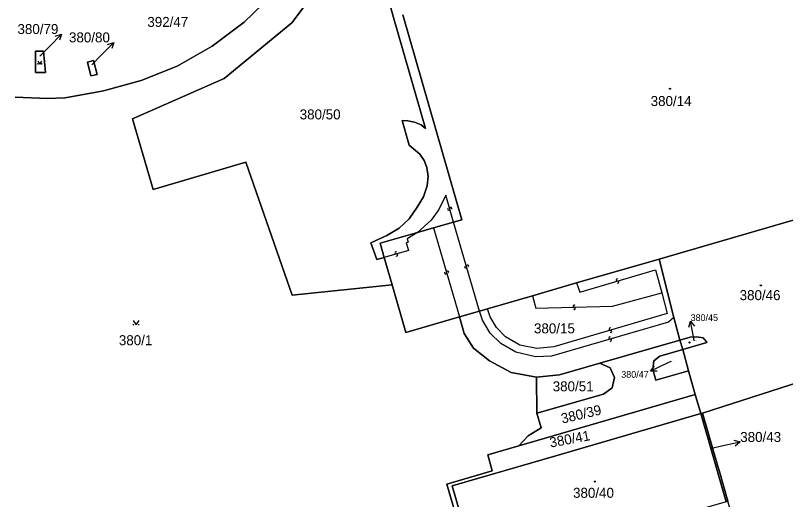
# Model space of a CAD drawing. Extents: x -600309 to -598967, y -1161267 to -1160292.
# Drawn here: x -599774.9 to -599644, y -1160719.9 to -1160637.6 of the extents above; entities that cross this region are included whole.
import ezdxf

# ---------------------------------------------------------------- set-up
doc = ezdxf.new("R2010")
doc.units = 0
for name, color, linetype in [('Level 1', 7, 'Continuous'), ('Level 13', 7, 'Continuous'), ('Level 3', 7, 'Continuous'), ('Level 4', 7, 'Continuous'), ('Level 5', 7, 'Continuous'), ('Level 57', 7, 'Continuous'), ('Level 60', 7, 'Continuous')]:
    doc.layers.add(name, color=color, linetype=linetype)

msp = doc.modelspace()

# ---------------------------------------------------------------- linework, layer by layer
at = {"layer": 'Level 1'}
for points in [[(-599774.96, -1160651.48), (-599769.49, -1160651.71), (-599766.47, -1160651.56), (-599759.95, -1160650.39), (-599753.56, -1160648.64), (-599747.4, -1160646.21), (-599741.5, -1160642.79), (-599736.02, -1160638.73), (-599731.15, -1160633.96), (-599726.96, -1160628.56), (-599723.34, -1160622.77), (-599720.46, -1160616.58), (-599713.4, -1160614.53), (-599714.12, -1160612.04)], [(-599721.76, -1160630.53), (-599727.94, -1160638.84), (-599739.44, -1160648.31), (-599755.02, -1160655.15), (-599751.51, -1160667.13), (-599735.74, -1160662.51), (-599727.89, -1160685.11), (-599710.88, -1160683.35)], [(-599712.21, -1160678.72), (-599713.47, -1160679.08), (-599714.48, -1160676.23), (-599711.78, -1160674.99), (-599709.7, -1160673.7), (-599707.97, -1160672.13), (-599706.6, -1160670.18), (-599705.54, -1160668.42), (-599704.94, -1160666.51), (-599704.77, -1160664.93), (-599705, -1160663.42), (-599705.45, -1160662.24), (-599706.19, -1160661.13), (-599707.97, -1160659.63), (-599709.19, -1160655.42), (-599708.2, -1160655.47), (-599707.08, -1160655.71), (-599705.96, -1160656.17), (-599705.2, -1160656.76), (-599710.66, -1160637.93), (-599711.11, -1160636.26)], [(-599709.07, -1160637.47), (-599699.02, -1160672.29), (-599700.41, -1160672.69)], [(-599771.52, -1160643.63), (-599770.16, -1160643.63), (-599769.84, -1160647.26), (-599771.53, -1160647.27), (-599771.52, -1160643.63)], [(-599762.65, -1160645.51), (-599761.66, -1160645.25), (-599761.02, -1160647.59), (-599762.08, -1160647.82), (-599762.65, -1160645.51)], [(-599665.49, -1160678.97), (-599633.7, -1160669.75)], [(-599703.83, -1160673.68), (-599706.54, -1160674.46)], [(-599700.41, -1160672.69), (-599703.83, -1160673.68)], [(-599706.54, -1160674.46), (-599712.91, -1160676.3), (-599712.21, -1160678.72)], [(-599710.88, -1160683.35), (-599712.21, -1160678.72)], [(-599679.52, -1160683.04), (-599665.49, -1160678.97)], [(-599662.99, -1160688.89), (-599665.49, -1160678.97)], [(-599687, -1160685.21), (-599679.52, -1160683.04)], [(-599710.88, -1160683.35), (-599708.54, -1160691.44), (-599699.42, -1160688.81)], [(-599694.65, -1160687.43), (-599687, -1160685.21)], [(-599699.42, -1160688.81), (-599696, -1160687.82)], [(-599696, -1160687.82), (-599694.65, -1160687.43)], [(-599699.42, -1160688.81), (-599698.6, -1160691.63), (-599697.05, -1160694.14), (-599694.34, -1160696.27), (-599690.63, -1160698.25), (-599686.3, -1160699.03)], [(-599661.93, -1160692.75), (-599662.99, -1160688.89)], [(-599661.93, -1160692.75), (-599660.22, -1160692.25), (-599659.08, -1160692.21), (-599657.98, -1160692.37), (-599657.42, -1160693.02), (-599657.34, -1160693.18), (-599661.43, -1160694.37)], [(-599675.55, -1160696.69), (-599661.93, -1160692.75)], [(-599661.43, -1160694.37), (-599661.93, -1160692.75)], [(-599660.46, -1160697.98), (-599666.03, -1160699.59), (-599666.57, -1160697.73), (-599666.36, -1160696.27), (-599665.35, -1160695.5), (-599661.43, -1160694.37)], [(-599660.46, -1160697.98), (-599661.43, -1160694.37)], [(-599686.3, -1160699.03), (-599682.43, -1160698.68), (-599675.55, -1160696.69)], [(-599686.27, -1160705.17), (-599674.94, -1160701.95), (-599673.47, -1160700.85), (-599673.04, -1160699.1), (-599673.82, -1160697.47), (-599675.55, -1160696.69)], [(-599659.33, -1160702), (-599660.46, -1160697.98)], [(-599636.47, -1160698.2), (-599658.11, -1160705.16)], [(-599686.3, -1160699.03), (-599686.27, -1160705.17)], [(-599659.33, -1160702), (-599689.35, -1160710.74)], [(-599658.39, -1160705.24), (-599659.33, -1160702)], [(-599658.39, -1160705.24), (-599683.03, -1160712.41), (-599700.66, -1160717.53), (-599698.66, -1160724.39), (-599696.29, -1160732.49), (-599688.2, -1160730.14)], [(-599689.35, -1160710.74), (-599687.75, -1160709.03), (-599685.55, -1160707.68), (-599686.27, -1160705.17)], [(-599658.11, -1160705.16), (-599658.39, -1160705.24)], [(-599654.05, -1160720.22), (-599658.39, -1160705.24)], [(-599658.11, -1160705.16), (-599655.43, -1160714.43), (-599655.29, -1160714.91), (-599653.78, -1160720.14)], [(-599689.35, -1160710.74), (-599694.62, -1160712.28), (-599693.84, -1160714.97), (-599701.59, -1160717.22), (-599696.95, -1160733.23), (-599689.19, -1160730.99), (-599688.88, -1160732.07)]]:
    msp.add_lwpolyline(points, dxfattribs=at)
at = {"layer": 'Level 13'}
for centre, start, end in [((-599701.25, -1160670.47), 143.6668, 15.7648), ((-599700.89, -1160670.37), 323.4523, 196.0423), ((-599710.21, -1160677.94), 53.3433, 285.9333), ((-599710.11, -1160678.3), 233.5578, 105.6558), ((-599698.39, -1160680.3), 143.6228, 15.7208), ((-599698.03, -1160680.2), 323.4083, 195.9983), ((-599701.8, -1160681.3), 143.4083, 15.9983), ((-599701.44, -1160681.2), 323.6228, 195.7208), ((-599672.59, -1160682.53), 53.6466, 285.7446), ((-599672.49, -1160682.89), 233.4321, 106.0221), ((-599679.9, -1160687), 38.8686, 270.9666), ((-599679.9, -1160687.36), 218.6541, 91.2441), ((-599673.81, -1160690.88), 53.6171, 286.2071), ((-599673.85, -1160692.39), 53.3543, 285.9443), ((-599673.71, -1160691.24), 233.8315, 105.9295), ((-599673.75, -1160692.75), 233.5688, 105.6668)]:
    msp.add_arc(centre, 0.184, start, end, dxfattribs=at)
at = {"layer": 'Level 3'}
for points in [[(-599700.41, -1160672.69), (-599701.74, -1160668.14), (-599702.92, -1160670.57), (-599704.22, -1160672.35), (-599706.54, -1160674.46)], [(-599703.83, -1160673.68), (-599699.42, -1160688.81)], [(-599696, -1160687.82), (-599700.41, -1160672.69)], [(-599706.54, -1160674.46), (-599708.31, -1160675.53), (-599708.13, -1160676.11), (-599708.49, -1160676.21), (-599708.11, -1160677.53), (-599712.21, -1160678.72)], [(-599679.52, -1160683.04), (-599678.98, -1160684.59), (-599666.1, -1160680.83), (-599664.99, -1160684.71)], [(-599664.99, -1160684.71), (-599664.13, -1160688.22), (-599683.39, -1160693.91), (-599686.25, -1160694.17), (-599689.17, -1160693.6), (-599691.62, -1160692.19), (-599693.14, -1160690.62), (-599694.18, -1160688.79), (-599694.65, -1160687.43)], [(-599687, -1160685.21), (-599686.41, -1160687.35), (-599673.39, -1160687.01), (-599664.99, -1160684.71)], [(-599662.99, -1160688.89), (-599663.85, -1160689.68), (-599683.75, -1160695.46), (-599686.51, -1160695.58), (-599689.85, -1160694.8), (-599692.38, -1160693.33), (-599694.23, -1160691.56), (-599695.49, -1160689.36), (-599696, -1160687.82)]]:
    msp.add_lwpolyline(points, dxfattribs=at)
at = {"layer": 'Level 5'}
for points in [[(-599771.12, -1160645.32), (-599770.78, -1160645.83), (-599770.44, -1160645.32)], [(-599754.91, -1160689.43), (-599754.41, -1160690.18), (-599753.91, -1160689.43)]]:
    msp.add_lwpolyline(points, dxfattribs=at)
for centre, radius in [((-599771.09, -1160645.8), 0.034), ((-599770.47, -1160645.8), 0.034), ((-599663.63, -1160650.03), 0.09), ((-599663.63, -1160650.03), 0.0521), ((-599648.18, -1160683.45), 0.09), ((-599648.18, -1160683.45), 0.0521), ((-599754.86, -1160690.13), 0.05), ((-599753.96, -1160690.13), 0.05), ((-599660.29, -1160693.16), 0.09), ((-599660.29, -1160693.16), 0.0521), ((-599657.01, -1160709.52), 0.09), ((-599657.01, -1160709.52), 0.0521), ((-599676.4, -1160716.8), 0.09), ((-599676.4, -1160716.8), 0.0521)]:
    msp.add_circle(centre, radius, dxfattribs=at)
at = {"layer": 'Level 57'}
for p, q in [((-599769.22, -1160642.88), (-599767.12, -1160640.73)), ((-599760.3, -1160644.29), (-599758.2, -1160642.15)), ((-599770.78, -1160644.47), (-599769.22, -1160642.88)), ((-599761.96, -1160645.99), (-599760.3, -1160644.29)), ((-599659.59, -1160692.46), (-599660.12, -1160689.51)), ((-599659.51, -1160692.88), (-599659.59, -1160692.46)), ((-599664.23, -1160696.74), (-599666.95, -1160698.02)), ((-599663.48, -1160696.39), (-599664.23, -1160696.74)), ((-599654.61, -1160710.69), (-599651.68, -1160710.07)), ((-599656.59, -1160711.1), (-599654.61, -1160710.69))]:
    msp.add_line(p, q, dxfattribs=at)
for points in [[(-599768.18, -1160641.09), (-599767.12, -1160640.73), (-599767.46, -1160641.79)], [(-599759.26, -1160642.52), (-599758.2, -1160642.15), (-599758.54, -1160643.21)], [(-599660.43, -1160690.58), (-599660.12, -1160689.51), (-599659.45, -1160690.41)], [(-599665.83, -1160698.05), (-599666.95, -1160698.02), (-599666.25, -1160697.14)], [(-599652.76, -1160709.79), (-599651.68, -1160710.07), (-599652.55, -1160710.77)]]:
    msp.add_lwpolyline(points, dxfattribs=at)
at = {"layer": 'Level 60'}
for points in [[(-599622.5, -1160612.42), (-599611.4, -1160650.91), (-599610.49, -1160654.08), (-599608.11, -1160662.32), (-599615.17, -1160664.37), (-599615.61, -1160664.5), (-599633.7, -1160669.75), (-599665.49, -1160678.97), (-599679.52, -1160683.04), (-599687, -1160685.21), (-599694.65, -1160687.43), (-599696, -1160687.82), (-599699.42, -1160688.81), (-599708.54, -1160691.44), (-599710.88, -1160683.35), (-599712.21, -1160678.72), (-599712.91, -1160676.3), (-599706.54, -1160674.46), (-599703.83, -1160673.68), (-599700.41, -1160672.69), (-599699.02, -1160672.29), (-599709.07, -1160637.47)], [(-599721.76, -1160630.53), (-599727.94, -1160638.84), (-599739.44, -1160648.31), (-599755.02, -1160655.15), (-599751.51, -1160667.13), (-599735.74, -1160662.51), (-599727.89, -1160685.11), (-599710.88, -1160683.35), (-599708.54, -1160691.44), (-599699.42, -1160688.81), (-599698.6, -1160691.63), (-599697.05, -1160694.14), (-599694.34, -1160696.27), (-599690.63, -1160698.25), (-599686.3, -1160699.03), (-599686.27, -1160705.17), (-599685.55, -1160707.68), (-599687.75, -1160709.03), (-599689.35, -1160710.74), (-599694.62, -1160712.28), (-599693.84, -1160714.97), (-599701.59, -1160717.22), (-599696.95, -1160733.23)], [(-599711.11, -1160636.26), (-599710.66, -1160637.93), (-599705.2, -1160656.76), (-599705.96, -1160656.17), (-599707.08, -1160655.71), (-599708.2, -1160655.47), (-599709.19, -1160655.42), (-599707.97, -1160659.63), (-599706.19, -1160661.13), (-599705.45, -1160662.24), (-599705, -1160663.42), (-599704.77, -1160664.93), (-599704.94, -1160666.51), (-599705.54, -1160668.42), (-599706.6, -1160670.18), (-599707.97, -1160672.13), (-599709.7, -1160673.7), (-599711.78, -1160674.99), (-599714.48, -1160676.23), (-599713.47, -1160679.08), (-599712.21, -1160678.72), (-599710.88, -1160683.35), (-599727.89, -1160685.11), (-599735.74, -1160662.51), (-599751.51, -1160667.13), (-599755.02, -1160655.15), (-599739.44, -1160648.31), (-599727.94, -1160638.84), (-599721.76, -1160630.53)], [(-599774.96, -1160651.48), (-599769.49, -1160651.71), (-599766.47, -1160651.56), (-599759.95, -1160650.39), (-599753.56, -1160648.64), (-599747.4, -1160646.21), (-599741.5, -1160642.79), (-599736.02, -1160638.73), (-599731.15, -1160633.96)], [(-599731.15, -1160633.96), (-599736.02, -1160638.73), (-599741.5, -1160642.79), (-599747.4, -1160646.21), (-599753.56, -1160648.64), (-599759.95, -1160650.39), (-599766.47, -1160651.56), (-599769.49, -1160651.71), (-599774.96, -1160651.48)], [(-599709.07, -1160637.47), (-599699.02, -1160672.29), (-599700.41, -1160672.69), (-599703.83, -1160673.68), (-599706.54, -1160674.46), (-599712.91, -1160676.3), (-599712.21, -1160678.72), (-599713.47, -1160679.08), (-599714.48, -1160676.23), (-599711.78, -1160674.99), (-599709.7, -1160673.7), (-599707.97, -1160672.13), (-599706.6, -1160670.18), (-599705.54, -1160668.42), (-599704.94, -1160666.51), (-599704.77, -1160664.93), (-599705, -1160663.42), (-599705.45, -1160662.24), (-599706.19, -1160661.13), (-599707.97, -1160659.63), (-599709.19, -1160655.42), (-599708.2, -1160655.47), (-599707.08, -1160655.71), (-599705.96, -1160656.17), (-599705.2, -1160656.76), (-599710.66, -1160637.93), (-599711.11, -1160636.26)]]:
    msp.add_lwpolyline(points, dxfattribs=at)
for points in [[(-599771.52, -1160643.63), (-599770.16, -1160643.63), (-599769.84, -1160647.26), (-599771.53, -1160647.27)], [(-599770.16, -1160643.63), (-599771.52, -1160643.63), (-599771.53, -1160647.27), (-599769.84, -1160647.26)], [(-599762.65, -1160645.51), (-599761.66, -1160645.25), (-599761.02, -1160647.59), (-599762.08, -1160647.82)], [(-599761.66, -1160645.25), (-599762.65, -1160645.51), (-599762.08, -1160647.82), (-599761.02, -1160647.59)], [(-599636.47, -1160698.2), (-599658.11, -1160705.16), (-599658.39, -1160705.24), (-599659.33, -1160702), (-599660.46, -1160697.98), (-599661.43, -1160694.37), (-599657.34, -1160693.18), (-599657.42, -1160693.02), (-599657.98, -1160692.37), (-599659.08, -1160692.21), (-599660.22, -1160692.25), (-599661.93, -1160692.75), (-599662.99, -1160688.89), (-599665.49, -1160678.97), (-599633.7, -1160669.75), (-599632.09, -1160675.3), (-599627.69, -1160674.02), (-599627.56, -1160674.48), (-599626.92, -1160676.64), (-599625.24, -1160682.39), (-599625.15, -1160682.7), (-599639.63, -1160686.99)], [(-599699.42, -1160688.81), (-599696, -1160687.82), (-599694.65, -1160687.43), (-599687, -1160685.21), (-599679.52, -1160683.04), (-599665.49, -1160678.97), (-599662.99, -1160688.89), (-599661.93, -1160692.75), (-599675.55, -1160696.69), (-599682.43, -1160698.68), (-599686.3, -1160699.03), (-599690.63, -1160698.25), (-599694.34, -1160696.27), (-599697.05, -1160694.14), (-599698.6, -1160691.63)], [(-599661.43, -1160694.37), (-599661.93, -1160692.75), (-599660.22, -1160692.25), (-599659.08, -1160692.21), (-599657.98, -1160692.37), (-599657.42, -1160693.02), (-599657.34, -1160693.18)], [(-599659.33, -1160702), (-599689.35, -1160710.74), (-599687.75, -1160709.03), (-599685.55, -1160707.68), (-599686.27, -1160705.17), (-599674.94, -1160701.95), (-599673.47, -1160700.85), (-599673.04, -1160699.1), (-599673.82, -1160697.47), (-599675.55, -1160696.69), (-599661.93, -1160692.75), (-599661.43, -1160694.37), (-599665.35, -1160695.5), (-599666.36, -1160696.27), (-599666.57, -1160697.73), (-599666.03, -1160699.59), (-599660.46, -1160697.98)], [(-599661.43, -1160694.37), (-599660.46, -1160697.98), (-599666.03, -1160699.59), (-599666.57, -1160697.73), (-599666.36, -1160696.27), (-599665.35, -1160695.5)], [(-599644.39, -1160752.78), (-599653.78, -1160720.14), (-599655.29, -1160714.91), (-599655.43, -1160714.43), (-599658.11, -1160705.16), (-599636.47, -1160698.2), (-599628.93, -1160696.01), (-599616.57, -1160738.6), (-599610.83, -1160736.95), (-599610.06, -1160739.83), (-599615.74, -1160741.46), (-599615.32, -1160742.9), (-599614.36, -1160746.22), (-599643.88, -1160754.55)], [(-599686.27, -1160705.17), (-599686.3, -1160699.03), (-599682.43, -1160698.68), (-599675.55, -1160696.69), (-599673.82, -1160697.47), (-599673.04, -1160699.1), (-599673.47, -1160700.85), (-599674.94, -1160701.95)], [(-599687.78, -1160731.56), (-599688.88, -1160732.07), (-599689.19, -1160730.99), (-599696.95, -1160733.23), (-599701.59, -1160717.22), (-599693.84, -1160714.97), (-599694.62, -1160712.28), (-599689.35, -1160710.74), (-599659.33, -1160702), (-599658.39, -1160705.24), (-599683.03, -1160712.41), (-599700.66, -1160717.53), (-599698.66, -1160724.39), (-599696.29, -1160732.49), (-599688.2, -1160730.14)], [(-599682.48, -1160728.48), (-599688.2, -1160730.14), (-599696.29, -1160732.49), (-599698.66, -1160724.39), (-599700.66, -1160717.53), (-599683.03, -1160712.41), (-599658.39, -1160705.24), (-599654.05, -1160720.22), (-599674.87, -1160726.27)], [(-599653.78, -1160720.14), (-599654.05, -1160720.22), (-599658.39, -1160705.24), (-599658.11, -1160705.16), (-599655.43, -1160714.43), (-599655.29, -1160714.91)]]:
    msp.add_lwpolyline(points, close=True, dxfattribs=at)

# ---------------------------------------------------------------- texts
at = {"layer": 'Level 4'}
for s, height, p in [('392/47', 1.7, (-599752.5, -1160639.52)), ('380/79', 0.1, (-599770.78, -1160644.47)), ('380/80', 0.1, (-599761.96, -1160645.99)), ('380/14', 1.7, (-599666.91, -1160652.97)), ('380/50', 1.7, (-599726.59, -1160655.24)), ('380/46', 1.7, (-599651.78, -1160685.96)), ('380/15', 1.7, (-599686.75, -1160691.61)), ('380/1', 1.7, (-599757.34, -1160693.62)), ('380/45', 0.1, (-599659.51, -1160692.88)), ('380/47', 0.1, (-599663.48, -1160696.39)), ('380/51', 1.7, (-599683.57, -1160701.46)), ('380/43', 0.1, (-599656.59, -1160711.1)), ('380/40', 1.7, (-599680.11, -1160719.56))]:
    msp.add_text(s, height=height, dxfattribs=at).set_placement(p)
for s, rotation, p in [('380/39', 13.1775, (-599681.93, -1160706.95)), ('380/41', 10.7, (-599683.93, -1160711.04))]:
    msp.add_text(s, height=1.7, rotation=rotation, dxfattribs=at).set_placement(p)
at = {"layer": 'Level 57'}
for s, height, p in [('380/79', 1.7, (-599774.58, -1160640.73)), ('380/80', 1.7, (-599765.82, -1160642.15)), ('380/45', 1.14, (-599660.12, -1160689.51)), ('380/47', 1.14, (-599671.91, -1160699.16)), ('380/43', 1.7, (-599651.68, -1160710.07))]:
    msp.add_text(s, height=height, dxfattribs=at).set_placement(p)

doc.saveas('drawing.dxf')
